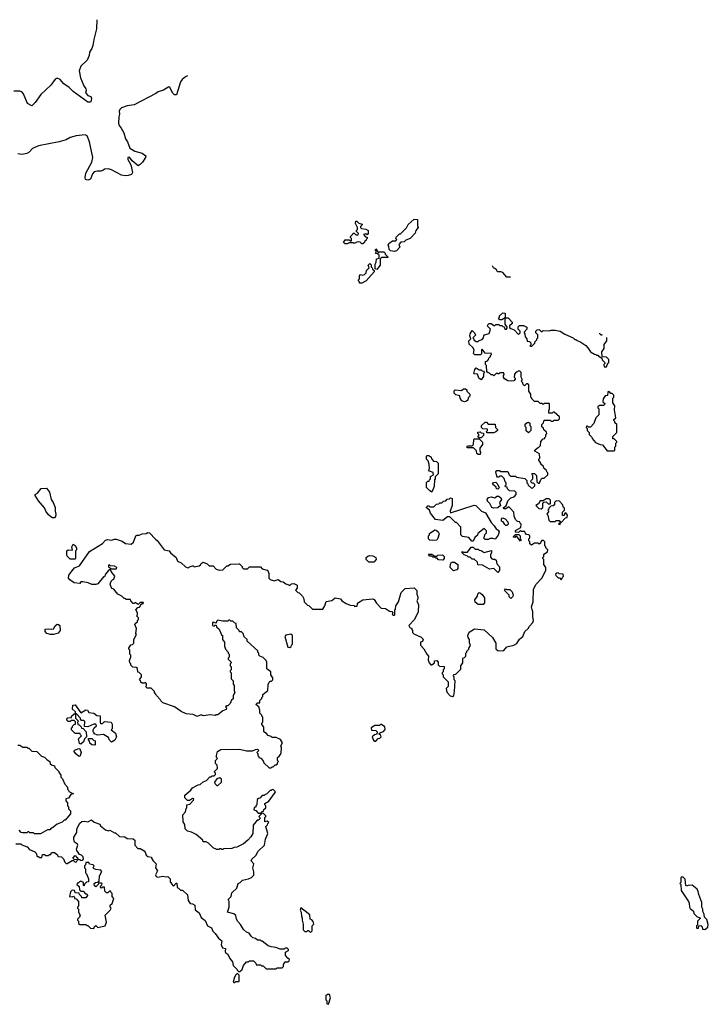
# Model space of a CAD drawing. Extents: x 1862350 to 2057294, y 212041 to 437318.
# Tile 296 of 301: x 1992994 to 1999979, y 425450 to 435446. Entities that reach past the tile are written whole.
import ezdxf

# ---------------------------------------------------------------- set-up
doc = ezdxf.new("R2010")
doc.units = 0

msp = doc.modelspace()

# ---------------------------------------------------------------- linework, layer by layer
at = {"layer": '0CON10XD'}
for points in [[(1993775.8, 435445.5), (1993773.9, 435353.9), (1993744, 435245), (1993736, 435185), (1993725.6, 435154.4), (1993700.8, 435115), (1993697, 435083), (1993677.5, 435035), (1993615, 434973.3), (1993597.1, 434925), (1993609.1, 434855), (1993643.3, 434773.3), (1993665, 434743.3), (1993667, 434723), (1993660, 434705), (1993666.9, 434695), (1993685, 434675.6), (1993714.4, 434664.4), (1993721.4, 434645), (1993720, 434625), (1993710.8, 434609.2), (1993685, 434609.4), (1993535, 434715.6), (1993495, 434757.5), (1993442.8, 434792.8), (1993405, 434838), (1993375, 434851.2), (1993355, 434843.3), (1993308.3, 434781.7), (1993207.5, 434685), (1993149.2, 434605), (1993115, 434572.5), (1993073.8, 434595), (1993032.3, 434692.3), (1993013.6, 434713.6), (1992995, 434720), (1992935, 434718.8)], [(1994696.3, 434876.1), (1994675, 434866.7), (1994641.2, 434838.8), (1994625.9, 434814.1), (1994585, 434682.5), (1994565, 434683.3), (1994548.3, 434698.3), (1994517.3, 434757.3), (1994505, 434763.3), (1994450.7, 434729.3), (1994398.3, 434711.7), (1994373.3, 434696.7), (1994155, 434582.5), (1994085, 434572.5), (1994025, 434550), (1994010, 434535), (1994003.8, 434516.2), (1994006.7, 434485), (1993999.3, 434460.7), (1993997.5, 434395), (1994002, 434372), (1994024.5, 434344.5), (1994048.4, 434298.4), (1994066.9, 434236.9), (1994088.5, 434205), (1994112.1, 434142.1), (1994160.2, 434110.2), (1994235, 434090.8), (1994272, 434065), (1994269.2, 434045), (1994239.6, 434000.4), (1994215.8, 433974.2), (1994195, 433963.3), (1994134.2, 434014.2), (1994109.1, 434049.1), (1994091.9, 434048.1), (1994090.4, 434025), (1994122, 433972), (1994137.7, 433895), (1994126.7, 433875), (1994095, 433862.4), (1994065, 433859.2), (1994026.6, 433866.6), (1993925, 433922.1), (1993895, 433931.1), (1993855, 433929.1), (1993836.9, 433915), (1993815, 433906.2), (1993782, 433908), (1993749.4, 433900.6), (1993730.9, 433879.1), (1993712, 433825), (1993685, 433815.6), (1993662.6, 433822.6), (1993657.8, 433845), (1993665, 433886), (1993725, 433997.5), (1993735.4, 434045), (1993700.6, 434205), (1993678.8, 434265), (1993658.3, 434278.3), (1993565, 434266.7), (1993505, 434250), (1993463.9, 434226.1), (1993395, 434206.2), (1993185, 434166), (1993125, 434138.8), (1993088.3, 434101.7), (1993065, 434088.6), (1993015, 434076.9), (1992975, 434082.5)], [(1996795, 433092.5), (1996755, 433100), (1996741.7, 433111.7), (1996740, 433145), (1996730, 433155), (1996737.5, 433175), (1996775, 433200), (1996808.3, 433201.7), (1996820, 433215), (1996810, 433225), (1996811.7, 433238.3), (1996845, 433270), (1996858.3, 433271.7), (1996918.3, 433331.7), (1996933.6, 433366.4), (1996995, 433420), (1997028.3, 433418.3), (1997030, 433355), (1997037.5, 433335), (1997013, 433307), (1997005, 433280), (1996955, 433223.3), (1996911.7, 433208.3), (1996895, 433190), (1996861.7, 433188.3), (1996840, 433165), (1996850, 433135), (1996815, 433100), (1996795, 433092.5)], [(1996475, 433170), (1996465, 433170), (1996447, 433187), (1996435, 433190), (1996413, 433187), (1996385, 433172.5), (1996375, 433180), (1996335, 433180), (1996315, 433170), (1996295, 433170), (1996280, 433185), (1996295, 433210), (1996335, 433210), (1996345, 433200), (1996358.3, 433201.7), (1996360, 433225), (1996350, 433235), (1996350, 433245), (1996370, 433265), (1996375, 433280), (1996388.3, 433278.3), (1996405, 433260), (1996428.3, 433261.7), (1996430, 433275), (1996410, 433295), (1996410, 433305), (1996420, 433315), (1996420, 433335), (1996400, 433375), (1996405, 433400), (1996415, 433400), (1996435, 433380), (1996468.3, 433368.3), (1996468.3, 433361.7), (1996450, 433345), (1996450, 433335), (1996460, 433325), (1996505, 433320), (1996530, 433305), (1996530, 433275), (1996518.3, 433261.7), (1996505, 433270), (1996480, 433265), (1996501.7, 433241.7), (1996518.3, 433238.3), (1996520, 433225), (1996510, 433215), (1996510, 433205), (1996495, 433200), (1996490, 433185), (1996475, 433170)], [(1996615, 432910), (1996600, 432915), (1996600, 432965), (1996610, 432985), (1996611.7, 433018.3), (1996640, 433025), (1996640, 433055), (1996625, 433070), (1996601.7, 433071.7), (1996610, 433085), (1996610, 433095), (1996600, 433105), (1996605, 433120), (1996635, 433080), (1996645, 433090), (1996688.3, 433088.3), (1996700, 433075), (1996700, 433065), (1996730, 433035), (1996725, 433030), (1996665, 433030), (1996651.7, 433018.3), (1996650, 432955), (1996615, 432910)], [(1996465, 432770), (1996441.7, 432771.7), (1996440, 432785), (1996430, 432795), (1996430, 432805), (1996440, 432815), (1996440, 432845), (1996452.5, 432857.5), (1996475, 432852.5), (1996491.7, 432858.3), (1996510, 432875), (1996511.7, 432898.3), (1996540, 432925), (1996530, 432955), (1996545, 432970), (1996558.3, 432958.3), (1996560, 432935), (1996570, 432925), (1996571.7, 432911.7), (1996588.3, 432898.3), (1996590, 432885), (1996510, 432795), (1996465, 432770)], [(1997974, 432832.8), (1997935, 432832.5), (1997895, 432877.5), (1997875, 432887.5), (1997840, 432885), (1997830, 432905), (1997815, 432920), (1997800, 432925), (1997790.8, 432948.1)], [(1998192.5, 429457.5), (1998186.7, 429485), (1998203, 429537), (1998206.2, 429665), (1998233.9, 429716.1), (1998290, 429775), (1998330, 429855), (1998330, 429885), (1998310, 429915), (1998310, 429965), (1998300, 429975), (1998300, 429985), (1998310, 429995), (1998311.7, 430018.3), (1998348.3, 430041.7), (1998350, 430065), (1998330, 430085), (1998330, 430095), (1998320, 430105), (1998320, 430145), (1998308.3, 430158.3), (1998291.7, 430158.3), (1998280, 430145), (1998278.3, 430131.7), (1998265, 430120), (1998255, 430130), (1998215, 430130), (1998185, 430110), (1998170, 430125), (1998170, 430145), (1998160, 430155), (1998160, 430175), (1998170, 430185), (1998170, 430205), (1998160, 430215), (1998135, 430220), (1998120, 430235), (1998118.3, 430248.3), (1998085, 430250), (1998075, 430260), (1998055, 430240), (1998021.7, 430241.7), (1998021.7, 430258.3), (1998078.3, 430291.7), (1998080, 430325), (1998070, 430335), (1998068.3, 430348.3), (1998045, 430350), (1998025, 430370), (1998010, 430405), (1998007, 430447), (1997968.3, 430488.3), (1997955, 430500), (1997925, 430480), (1997905, 430480), (1997900, 430495), (1997928.3, 430511.7), (1997945, 430560), (1997975, 430590), (1998008.3, 430601.7), (1998030, 430625), (1998030, 430645), (1998015, 430660), (1997961.7, 430661.7), (1997941.7, 430681.7), (1997938.3, 430698.3), (1997921.7, 430701.7), (1997920, 430715), (1997930, 430725), (1997930, 430745), (1997920, 430755), (1997908.3, 430788.3), (1997885, 430810), (1997865, 430810), (1997855, 430800), (1997841.7, 430801.7), (1997833, 430813), (1997822.5, 430855), (1997835, 430870), (1997861.7, 430868.3), (1997875, 430860), (1997945, 430860), (1997960, 430825), (1997973, 430813), (1998025, 430810), (1998035, 430800), (1998117, 430787), (1998138.3, 430768.3), (1998140, 430745), (1998150, 430735), (1998151.7, 430721.7), (1998185, 430690), (1998198.3, 430691.7), (1998220, 430715), (1998218.3, 430728.3), (1998205, 430740), (1998191.7, 430741.7), (1998180, 430755), (1998181.7, 430768.3), (1998200, 430785), (1998200, 430815), (1998190, 430835), (1998195, 430840), (1998217, 430837), (1998237, 430817), (1998240, 430755), (1998248.3, 430748.3), (1998255, 430740), (1998268.3, 430741.7), (1998281.7, 430778.3), (1998295, 430790), (1998315, 430790), (1998350, 430825), (1998350, 430845), (1998340, 430855), (1998338.3, 430868.3), (1998311.7, 430891.7), (1998308.3, 430908.3), (1998280, 430935), (1998280, 430945), (1998260, 430975), (1998260, 430985), (1998270, 430995), (1998267, 431037), (1998220, 431065), (1998220, 431075), (1998245, 431100), (1998258.3, 431101.7), (1998278.3, 431121.7), (1998280, 431165), (1998305, 431190), (1998320, 431195), (1998320, 431205), (1998330, 431215), (1998330, 431235), (1998340, 431245), (1998338.3, 431258.3), (1998311.7, 431281.7), (1998308.3, 431298.3), (1998291.7, 431311.7), (1998290, 431335), (1998308.3, 431351.7), (1998315, 431380), (1998375, 431380), (1998385, 431370), (1998405, 431370), (1998415, 431380), (1998455, 431380), (1998470, 431395), (1998470, 431415), (1998415, 431460), (1998405, 431460), (1998395, 431450), (1998361.7, 431451.7), (1998360, 431475), (1998370, 431495), (1998370, 431545), (1998365, 431550), (1998315, 431550), (1998305, 431540), (1998295, 431550), (1998275, 431550), (1998255, 431570), (1998215, 431570), (1998190, 431595), (1998190, 431605), (1998180, 431615), (1998180, 431645), (1998160, 431675), (1998158.3, 431738.3), (1998145, 431750), (1998135, 431750), (1998115, 431730), (1998101.7, 431741.7), (1998098.3, 431758.3), (1998080, 431775), (1998090, 431785), (1998090, 431795), (1998080, 431815), (1998080, 431865), (1998068.3, 431878.3), (1998055, 431880), (1998045, 431870), (1998031.7, 431868.3), (1998011.7, 431848.3), (1998010, 431815), (1998020, 431805), (1998020, 431795), (1998005, 431780), (1997985, 431777.5), (1997945, 431780), (1997910.7, 431800.7), (1997900, 431815), (1997900, 431835), (1997910, 431845), (1997905, 431860), (1997865, 431860), (1997855, 431850), (1997845, 431850), (1997835, 431860), (1997805, 431830), (1997795, 431840), (1997775, 431840), (1997758.3, 431858.3), (1997745, 431860), (1997731.7, 431871.7), (1997730, 431935), (1997720, 431945), (1997720, 431975), (1997738.3, 431981.7), (1997750, 431995), (1997751.7, 432008.3), (1997770, 432025), (1997770, 432035), (1997780, 432045), (1997778.3, 432058.3), (1997715, 432060), (1997685, 432100), (1997680, 432095), (1997680, 432055), (1997668.3, 432041.7), (1997611.7, 432041.7), (1997598.3, 432058.3), (1997602.5, 432095), (1997589.3, 432119.3), (1997551.7, 432151.7), (1997550, 432185), (1997570, 432205), (1997560, 432235), (1997563.3, 432255), (1997585, 432290), (1997608.3, 432268.3), (1997610, 432255), (1997620, 432245), (1997590, 432215), (1997600, 432205), (1997600, 432195), (1997625, 432180), (1997645, 432180), (1997655, 432190), (1997685, 432200), (1997700, 432215), (1997703, 432237), (1997710, 432245), (1997755, 432260), (1997770, 432305), (1997740, 432335), (1997741.7, 432348.3), (1997755, 432360), (1997775, 432360), (1997805, 432340), (1997815, 432340), (1997825, 432350), (1997855, 432350), (1997865, 432340), (1997885, 432340), (1997895, 432330), (1997908.3, 432328.3), (1997911.7, 432311.7), (1997928.3, 432301.7), (1997940, 432315), (1997940, 432325), (1997920, 432355), (1997920, 432420), (1997948.3, 432418.3), (1997990, 432375), (1997988.3, 432361.7), (1997961.7, 432338.3), (1997961.7, 432321.7), (1997975, 432310), (1998008.3, 432298.3), (1998055, 432250), (1998070, 432265), (1998070, 432285), (1998050, 432305), (1998051.7, 432328.3), (1998065, 432340), (1998105, 432340), (1998140, 432325), (1998140, 432305), (1998110, 432275), (1998110, 432265), (1998117, 432257), (1998120, 432225), (1998140, 432205), (1998141.7, 432181.7), (1998165, 432180), (1998180, 432165), (1998180, 432145), (1998170, 432135), (1998175, 432130), (1998188.3, 432131.7), (1998218.3, 432161.7), (1998221.7, 432178.3), (1998240, 432195), (1998240, 432205), (1998250, 432215), (1998250, 432245), (1998230, 432265), (1998230, 432285), (1998241.7, 432298.3), (1998265, 432300), (1998285, 432280), (1998295, 432280), (1998305, 432290), (1998365, 432287.5), (1998385, 432292.5), (1998425, 432292.5), (1998475, 432282.5), (1998523.3, 432253.3), (1998610, 432215), (1998625, 432200), (1998635, 432200), (1998641.7, 432191.7), (1998685, 432172.5), (1998736.4, 432136.4), (1998757.5, 432115), (1998783.6, 432073.6), (1998825, 432050), (1998838.3, 432048.3), (1998845, 432040), (1998858.3, 432038.3), (1998871.7, 432021.7), (1998885, 432020), (1998898.3, 432008.3), (1998901.7, 431991.7), (1998930, 431965), (1998930, 431955), (1998920, 431945), (1998921.7, 431921.7), (1998945, 431920), (1998961.7, 431958.3), (1998970, 431965), (1998970, 431995), (1998945, 432020), (1998901.7, 432021.7), (1998900, 432075), (1998921.7, 432108.3), (1998923, 432147), (1998950, 432185), (1998948.3, 432219.8)], [(1997885, 432400), (1997865, 432400), (1997850, 432415), (1997860, 432425), (1997861.7, 432438.3), (1997895, 432470), (1997917, 432467), (1997920, 432420), (1997885, 432400)], [(1998899, 432250.9), (1998895, 432240), (1998880, 432255), (1998880, 432262.8)], [(1997675, 431790), (1997650, 431805), (1997638.3, 431848.3), (1997605, 431850), (1997600, 431855), (1997610, 431895), (1997625, 431910), (1997655, 431890), (1997675, 431890), (1997685, 431880), (1997698.3, 431878.3), (1997710, 431865), (1997700, 431855), (1997700, 431825), (1997675, 431790)], [(1997505, 431567.5), (1997480, 431575), (1997462.5, 431605), (1997458.3, 431628.3), (1997418.3, 431638.3), (1997400, 431655), (1997401.7, 431678.3), (1997412.5, 431687.5), (1997475, 431680), (1997495, 431697.5), (1997517, 431697), (1997528.3, 431688.3), (1997530, 431675), (1997560, 431645), (1997560, 431625), (1997543, 431607), (1997538.3, 431581.7), (1997525, 431572.5), (1997505, 431567.5)], [(1999025, 431070), (1999030, 431075), (1999030, 431105), (1999040, 431115), (1999040, 431145), (1999050, 431155), (1999050, 431165), (1999025, 431190), (1999011.7, 431191.7), (1999010, 431215), (1999050, 431255), (1999050, 431335), (1999031.7, 431351.7), (1999030, 431365), (1999020, 431375), (1999021.7, 431388.3), (1999040, 431405), (1999027.5, 431485), (1999030, 431525), (1999010, 431555), (1999010, 431605), (1999020, 431615), (1999020, 431635), (1999005, 431650), (1998991.7, 431651.7), (1998978.3, 431668.3), (1998965, 431670), (1998960, 431665), (1998958.3, 431631.7), (1998931.7, 431628.3), (1998913, 431597), (1998910, 431565), (1998928.3, 431548.3), (1998928.3, 431541.7), (1998915, 431530), (1998875, 431530), (1998860, 431515), (1998860, 431505), (1998870, 431495), (1998870, 431435), (1998837.5, 431405), (1998817.5, 431345), (1998785, 431310), (1998765, 431310), (1998755, 431320), (1998745, 431320), (1998740, 431305), (1998750, 431295), (1998750, 431275), (1998770, 431255), (1998770, 431235), (1998798.3, 431208.3), (1998800, 431195), (1998833.6, 431153.6), (1998883, 431133), (1998905, 431130), (1998955, 431070), (1999025, 431070)], [(1997731.7, 431251.7), (1997730, 431265), (1997740, 431275), (1997738.3, 431288.3), (1997691.7, 431291.7), (1997680, 431305), (1997680, 431325), (1997715, 431360), (1997728.3, 431358.3), (1997745, 431340), (1997818.3, 431338.3), (1997820, 431305), (1997840, 431285), (1997840, 431275), (1997825, 431260), (1997805, 431252.5), (1997731.7, 431251.7)], [(1998155, 431250), (1998133, 431273), (1998130, 431305), (1998120, 431315), (1998121.7, 431338.3), (1998143, 431357), (1998155, 431360), (1998168.3, 431348.3), (1998170, 431325), (1998180, 431315), (1998180, 431275), (1998155, 431250)], [(1997675, 431200), (1997655, 431200), (1997641.7, 431211.7), (1997650, 431225), (1997650, 431235), (1997640, 431245), (1997641.7, 431258.3), (1997665, 431260), (1997675, 431250), (1997698.3, 431248.3), (1997700, 431225), (1997675, 431200)], [(1997665, 431030), (1997645, 431030), (1997631.7, 431041.7), (1997628.3, 431068.3), (1997598.3, 431098.3), (1997535, 431100), (1997530, 431105), (1997535, 431120), (1997585, 431120), (1997598.3, 431131.7), (1997600, 431185), (1997605, 431190), (1997655, 431190), (1997690, 431155), (1997687, 431133), (1997660, 431095), (1997660, 431065), (1997670, 431055), (1997665, 431030)], [(1997175, 430650), (1997150, 430665), (1997120, 430695), (1997121.7, 430748.3), (1997135, 430760), (1997148.3, 430761.7), (1997150, 430775), (1997160, 430785), (1997161.7, 430808.3), (1997190, 430825), (1997188.3, 430848.3), (1997151.7, 430861.7), (1997140, 430875), (1997150, 430885), (1997147.5, 430935), (1997137, 430967), (1997120, 430985), (1997120, 431015), (1997125, 431020), (1997145, 431020), (1997155, 431010), (1997165, 431010), (1997173, 430983), (1997190, 430965), (1997221.7, 430961.7), (1997240, 430945), (1997240, 430835), (1997210, 430805), (1997210, 430785), (1997200, 430775), (1997197.5, 430705), (1997175, 430650)], [(1997845, 430680), (1997831.7, 430681.7), (1997828.3, 430698.3), (1997791.7, 430731.7), (1997801.7, 430748.3), (1997825, 430750), (1997838.3, 430738.3), (1997850, 430705), (1997860, 430695), (1997845, 430680)], [(1993345, 430390), (1993325, 430390), (1993308.3, 430398.3), (1993285, 430420), (1993260, 430455), (1993245, 430490), (1993185, 430560), (1993150, 430615), (1993150, 430625), (1993175, 430640), (1993210, 430685), (1993265, 430690), (1993295, 430650), (1993313.6, 430573.6), (1993333.6, 430543.6), (1993352.5, 430495), (1993352.5, 430455), (1993360, 430425), (1993357, 430403), (1993345, 430390)], [(1997805, 430487.5), (1997783.6, 430493.6), (1997763, 430533), (1997738.3, 430558.3), (1997737.5, 430575), (1997750, 430595), (1997775, 430602.5), (1997815, 430592.5), (1997835, 430610), (1997855, 430610), (1997878.3, 430588.3), (1997880, 430575), (1997860, 430545), (1997870, 430515), (1997845, 430490), (1997805, 430487.5)], [(1997595, 430150), (1997581.7, 430151.7), (1997548.3, 430188.3), (1997485, 430200), (1997470, 430215), (1997470, 430295), (1997425, 430340), (1997415, 430340), (1997358.3, 430398.3), (1997335, 430400), (1997285, 430362.5), (1997213, 430373), (1997160, 430435), (1997150, 430465), (1997121.7, 430491.7), (1997121.7, 430498.3), (1997135, 430510), (1997145, 430510), (1997155, 430500), (1997195, 430500), (1997221.7, 430528.3), (1997245, 430530), (1997255, 430540), (1997275, 430540), (1997291.7, 430558.3), (1997315, 430560), (1997331.7, 430578.3), (1997355, 430580), (1997365, 430590), (1997380, 430585), (1997380, 430515), (1997360, 430455), (1997365, 430440), (1997603, 430517), (1997620, 430515), (1997680, 430455), (1997719.3, 430439.3), (1997775, 430340), (1997808.3, 430308.3), (1997827, 430277), (1997847.5, 430265), (1997856.2, 430245), (1997845.9, 430214.1), (1997818.3, 430171.7), (1997795, 430180), (1997765, 430180), (1997745, 430170), (1997715, 430170), (1997700, 430185), (1997710, 430195), (1997711.7, 430218.3), (1997730, 430235), (1997730, 430255), (1997705, 430280), (1997641.7, 430228.3), (1997638.3, 430211.7), (1997611.7, 430188.3), (1997595, 430150)], [(1998285, 430480), (1998300, 430495), (1998300, 430535), (1998311.7, 430548.3), (1998335, 430550), (1998355, 430530), (1998375, 430530), (1998380, 430535), (1998378.3, 430568.3), (1998365, 430580), (1998335, 430580), (1998305, 430560), (1998275, 430560), (1998258.3, 430531.7), (1998230, 430515), (1998261.7, 430481.7), (1998285, 430480)], [(1998475, 430320), (1998480, 430340), (1998488.3, 430341.7), (1998531.7, 430388.3), (1998548.3, 430391.7), (1998550, 430415), (1998535, 430440), (1998521.7, 430428.3), (1998518.3, 430411.7), (1998501.7, 430411.7), (1998500, 430445), (1998520, 430465), (1998520, 430485), (1998510, 430495), (1998500, 430525), (1998468.3, 430558.3), (1998435, 430560), (1998420, 430545), (1998418.3, 430521.7), (1998405, 430510), (1998381.7, 430508.3), (1998360, 430485), (1998360, 430475), (1998350, 430465), (1998360, 430455), (1998340, 430425), (1998350, 430415), (1998360, 430365), (1998375, 430350), (1998425, 430350), (1998435, 430360), (1998465, 430360), (1998480, 430340), (1998460, 430325), (1998475, 430320)], [(1997935, 430310), (1997925, 430310), (1997915, 430320), (1997898.3, 430348.3), (1997880, 430355), (1997880, 430375), (1997891.7, 430388.3), (1997918.3, 430378.3), (1997947, 430347), (1997950, 430325), (1997935, 430310)], [(1995625, 427970), (1995640, 427985), (1995647, 428003), (1995650, 428055), (1995642.5, 428075), (1995660, 428105), (1995638.3, 428138.3), (1995597, 428157), (1995555, 428160), (1995545, 428170), (1995515, 428180), (1995498.3, 428198.3), (1995470, 428215), (1995470, 428265), (1995450, 428295), (1995450, 428305), (1995460, 428315), (1995460, 428365), (1995450, 428375), (1995450, 428385), (1995430, 428405), (1995430, 428435), (1995418.3, 428468.3), (1995390, 428495), (1995405, 428510), (1995428.3, 428511.7), (1995430, 428535), (1995450, 428555), (1995450, 428565), (1995460, 428575), (1995460, 428595), (1995510, 428635), (1995513, 428697), (1995525, 428720), (1995535, 428730), (1995548.3, 428731.7), (1995560, 428745), (1995560, 428765), (1995540, 428795), (1995540, 428825), (1995500, 428855), (1995500, 428925), (1995495, 428940), (1995465, 428970), (1995430, 428985), (1995420, 428995), (1995420, 429015), (1995410, 429025), (1995408.3, 429038.3), (1995300, 429135), (1995300, 429155), (1995271.7, 429181.7), (1995260, 429215), (1995245, 429230), (1995225, 429230), (1995220, 429245), (1995191.7, 429271.7), (1995190, 429315), (1995171.7, 429321.7), (1995155, 429340), (1995135, 429340), (1995125, 429350), (1995115, 429350), (1995105, 429340), (1995055, 429340), (1995005, 429350), (1994990, 429335), (1994985, 429320), (1994955, 429330), (1994950, 429325), (1994950, 429295), (1994965, 429290), (1994975, 429300), (1994988.3, 429298.3), (1994991.7, 429281.7), (1995017, 429257), (1995041.7, 429201.7), (1995050, 429195), (1995050, 429155), (1995070, 429125), (1995070, 429085), (1995080, 429055), (1995110, 429025), (1995110, 429015), (1995120, 429005), (1995120, 428975), (1995110, 428965), (1995110, 428955), (1995140, 428925), (1995140, 428915), (1995130, 428905), (1995130, 428885), (1995140, 428875), (1995140, 428845), (1995130, 428835), (1995130, 428825), (1995140, 428815), (1995140, 428755), (1995160, 428735), (1995158.3, 428698.3), (1995170, 428685), (1995170, 428635), (1995177.5, 428615), (1995160, 428585), (1995158.3, 428551.7), (1995141.7, 428538.3), (1995130, 428505), (1995105, 428480), (1995095, 428480), (1995081.7, 428468.3), (1995090, 428455), (1995088.3, 428441.7), (1995055, 428430), (1995005, 428390), (1994985, 428390), (1994975, 428382.5), (1994925, 428387.5), (1994855, 428380), (1994835, 428387.5), (1994795, 428373.3), (1994751.7, 428391.7), (1994681.7, 428398.3), (1994633, 428423), (1994565, 428470), (1994445, 428510), (1994425, 428530), (1994420, 428545), (1994380, 428585), (1994375, 428600), (1994360, 428615), (1994360, 428625), (1994328.3, 428658.3), (1994285, 428660), (1994271.7, 428671.7), (1994280, 428685), (1994280, 428705), (1994268.3, 428718.3), (1994255, 428710), (1994235, 428710), (1994221.7, 428721.7), (1994220, 428735), (1994210, 428745), (1994230, 428775), (1994230, 428795), (1994205, 428820), (1994191.7, 428821.7), (1994188.3, 428858.3), (1994175, 428870), (1994141.7, 428871.7), (1994121.7, 428891.7), (1994120, 428905), (1994110, 428915), (1994108.3, 428941.7), (1994120, 428975), (1994120, 428995), (1994110, 429005), (1994110, 429045), (1994100, 429055), (1994100, 429065), (1994121.7, 429098.3), (1994138.3, 429101.7), (1994150, 429115), (1994150, 429155), (1994180, 429205), (1994170, 429215), (1994180, 429265), (1994160, 429305), (1994163.6, 429316.4), (1994188.3, 429331.7), (1994190, 429345), (1994200, 429355), (1994200, 429375), (1994180, 429395), (1994190, 429405), (1994190, 429425), (1994170, 429455), (1994191.7, 429478.3), (1994208.3, 429481.7), (1994220, 429495), (1994221.7, 429508.3), (1994235, 429520), (1994245, 429520), (1994248.3, 429528.3), (1994215, 429530), (1994195, 429510), (1994165, 429530), (1994155, 429520), (1994145, 429520), (1994120, 429545), (1994118.3, 429558.3), (1994075, 429560), (1994065, 429570), (1994055, 429570), (1994030, 429595), (1993990, 429615), (1993950, 429665), (1993931.7, 429671.7), (1993920, 429685), (1993912.5, 429715), (1993920, 429745), (1993935, 429760), (1993950, 429765), (1993960, 429795), (1993920, 429845), (1993915, 429860), (1993905, 429860), (1993890.7, 429849.3), (1993863, 429817), (1993855, 429790), (1993845, 429790), (1993785, 429720), (1993765, 429712.5), (1993725, 429712.5), (1993689.3, 429729.3), (1993635, 429740), (1993615, 429740), (1993605, 429722.5), (1993545, 429730), (1993500.7, 429760.7), (1993490, 429775), (1993493.3, 429805), (1993523.3, 429846.7), (1993549.3, 429880.7), (1993599.3, 429900.7), (1993703.1, 430046.9), (1993832.3, 430127.7), (1993865, 430162.5), (1993885, 430167.5), (1993925, 430162.5), (1993955, 430172.5), (1993971.7, 430171.7), (1994031.7, 430151.7), (1994068.3, 430128.3), (1994125, 430120), (1994147, 430143), (1994170, 430205), (1994185, 430212.5), (1994205, 430212.5), (1994235, 430227.5), (1994275, 430230), (1994295, 430240), (1994310, 430235), (1994370.7, 430170.7), (1994389.3, 430159.3), (1994460, 430065), (1994510, 430055), (1994523.6, 430033.6), (1994580, 429985), (1994595, 429950), (1994633, 429933), (1994675, 429890), (1994693, 429883), (1994705, 429880), (1994715, 429890), (1994745, 429900), (1994755, 429900), (1994765, 429890), (1994815, 429900), (1994828.3, 429911.7), (1994833.6, 429926.4), (1994855, 429940), (1994895, 429922.5), (1994915, 429902.5), (1994955, 429900), (1994985, 429867.5), (1995017, 429857), (1995055, 429860), (1995095, 429900), (1995105, 429900), (1995133, 429917), (1995215, 429922.5), (1995225, 429920), (1995250, 429895), (1995250, 429885), (1995265, 429870), (1995305, 429870), (1995325, 429890), (1995435, 429890), (1995455, 429870), (1995505, 429857.5), (1995513.3, 429843.3), (1995522.5, 429825), (1995520, 429775), (1995533, 429763), (1995575, 429747.5), (1995615, 429762.5), (1995643, 429743), (1995665, 429737.5), (1995695, 429717.5), (1995725, 429710), (1995735, 429700), (1995751.7, 429718.3), (1995775, 429722.5), (1995810, 429705), (1995810, 429675), (1995790, 429655), (1995815, 429630), (1995828.3, 429628.3), (1995863, 429593), (1995877, 429567), (1995880, 429535), (1995891.7, 429521.7), (1995911.7, 429501.7), (1995930, 429495), (1995965, 429460), (1996068.3, 429461.7), (1996090, 429495), (1996101.7, 429538.3), (1996161.7, 429548.3), (1996195, 429577.5), (1996247, 429567), (1996260, 429545), (1996305, 429520), (1996345, 429502.5), (1996387, 429497), (1996395, 429490), (1996418.3, 429491.7), (1996420, 429515), (1996430.7, 429529.3), (1996473, 429557), (1996575, 429567.5), (1996589.3, 429559.3), (1996611.7, 429521.7), (1996661.7, 429471.7), (1996705, 429467.5), (1996745, 429440), (1996768.3, 429438.3), (1996780, 429425), (1996771.7, 429411.7), (1996785, 429400), (1996795, 429400), (1996800, 429405), (1996800, 429455), (1996807, 429463), (1996810, 429495), (1996837.5, 429535), (1996865, 429630), (1996905, 429670), (1996995, 429677.5), (1997021.7, 429651.7), (1997022.5, 429615), (1997032.5, 429585), (1997032.5, 429565), (1997022.5, 429545), (1997040, 429505), (1997036.7, 429435), (1996997.5, 429355), (1996942.5, 429295), (1996950, 429275), (1996970, 429265), (1996970, 429255), (1996980, 429245), (1996980, 429225), (1996991.7, 429211.7), (1997067, 429177), (1997088.3, 429158.3), (1997078.3, 429131.7), (1997060, 429125), (1997060, 429095), (1997095, 429060), (1997122.5, 429005), (1997140, 428985), (1997137.5, 428945), (1997147.5, 428915), (1997165, 428897.5), (1997175, 428897.5), (1997200, 428915), (1997201.7, 428938.3), (1997225, 428940), (1997240, 428925), (1997240, 428895), (1997251.7, 428881.7), (1997298.3, 428878.3), (1997300, 428855), (1997290, 428845), (1997290, 428825), (1997280, 428815), (1997280, 428805), (1997290, 428795), (1997290, 428775), (1997340, 428725), (1997340, 428675), (1997320, 428655), (1997323, 428633), (1997330, 428615), (1997360.5, 428580.5), (1997385, 428573.3), (1997396.2, 428585), (1997404, 428625), (1997410, 428735), (1997400, 428745), (1997400, 428775), (1997390, 428785), (1997401.7, 428798.3), (1997418.3, 428801.7), (1997468.3, 428851.7), (1997470, 428885), (1997490, 428915), (1997490, 428965), (1997505, 428970), (1997520, 428985), (1997520, 429015), (1997530, 429025), (1997530, 429035), (1997550, 429055), (1997550, 429065), (1997567.5, 429092.5), (1997558.3, 429118.3), (1997557.5, 429155), (1997542.5, 429175), (1997540, 429195), (1997553.6, 429226.4), (1997607, 429263), (1997705, 429252.5), (1997790, 429175), (1997822.5, 429115), (1997825, 429060), (1997848.3, 429038.3), (1997905, 429041.2), (1997935, 429077.5), (1998005, 429097.5), (1998036.4, 429113.6), (1998062.3, 429157.7), (1998097.3, 429182.7), (1998117, 429233), (1998152.5, 429265), (1998165, 429290), (1998200, 429325), (1998207.5, 429345), (1998200, 429385), (1998200, 429435), (1998192.5, 429457.5)], [(1997185, 430157.5), (1997153, 430163), (1997140, 430175), (1997140, 430205), (1997150, 430215), (1997151.7, 430228.3), (1997205, 430267.5), (1997220, 430265), (1997240, 430245), (1997247.5, 430225), (1997237, 430183), (1997225, 430162.5), (1997185, 430157.5)], [(1998075, 430150), (1998038.3, 430198.3), (1998025, 430200), (1998015, 430190), (1998001.7, 430191.7), (1998001.7, 430198.3), (1998025, 430220), (1998058.3, 430218.3), (1998070, 430205), (1998070, 430175), (1998080, 430165), (1998075, 430150)], [(1993555, 429970), (1993505, 429970), (1993475, 430000), (1993470, 430015), (1993470, 430055), (1993485, 430062.5), (1993528.3, 430061.7), (1993523.3, 430095), (1993535, 430120), (1993556.4, 430106.4), (1993570, 430085), (1993570, 430065), (1993560, 430055), (1993560, 429985), (1993555, 429970)], [(1997285, 429960), (1997243, 429963), (1997228.3, 429978.3), (1997215, 429980), (1997205, 429990), (1997185, 429990), (1997175, 430000), (1997155, 430000), (1997140, 430015), (1997145, 430020), (1997175, 430020), (1997205, 430000), (1997225, 430000), (1997235, 430010), (1997281.7, 430011.7), (1997300, 429995), (1997300, 429975), (1997285, 429960)], [(1997845, 429832.5), (1997805, 429872.5), (1997758.3, 429868.3), (1997687, 429907), (1997641.7, 429911.7), (1997638.3, 429938.3), (1997605, 429970), (1997585, 429970), (1997565, 429990), (1997545, 429990), (1997535, 430000), (1997501.7, 430011.7), (1997481.7, 430031.7), (1997481.7, 430048.3), (1997495, 430040), (1997535, 430040), (1997575, 430090), (1997595, 430090), (1997615, 430070), (1997645, 430070), (1997655, 430060), (1997675, 430057.5), (1997705, 430037.5), (1997778.3, 430058.3), (1997780, 430035), (1997768.3, 430011.7), (1997768.3, 429988.3), (1997783.3, 429973.3), (1997795, 429967.5), (1997815, 429970), (1997828.3, 429958.3), (1997833, 429923), (1997861.7, 429891.7), (1997862.5, 429855), (1997845, 429832.5)], [(1993975, 429870), (1993980, 429885), (1993955, 429897.5), (1993915, 429900), (1993905, 429910), (1993893, 429907), (1993895, 429890), (1993925, 429870), (1993975, 429870)], [(1996585, 429937.5), (1996535, 429940), (1996510, 429965), (1996510, 429985), (1996525, 430000), (1996545, 430006.7), (1996575, 430002.5), (1996605, 429987.5), (1996610, 429965), (1996585, 429937.5)], [(1997395, 429850), (1997360, 429885), (1997363, 429917), (1997375, 429937.5), (1997405, 429940), (1997440, 429915), (1997440, 429875), (1997428.3, 429861.7), (1997405, 429852.5), (1997395, 429850)], [(1998485, 429760), (1998498.3, 429771.7), (1998500, 429785), (1998510, 429795), (1998508.3, 429818.3), (1998465, 429820), (1998455, 429830), (1998441.7, 429828.3), (1998430, 429815), (1998431.7, 429801.7), (1998455, 429780), (1998468.3, 429778.3), (1998485, 429760)], [(1997695, 429510), (1997645, 429510), (1997613, 429533), (1997610, 429555), (1997636.7, 429593.3), (1997641.7, 429618.3), (1997655, 429630), (1997670, 429625), (1997685, 429610), (1997707.5, 429575), (1997710, 429525), (1997695, 429510)], [(1997975, 429570), (1997960, 429585), (1997960, 429605), (1997911.7, 429651.7), (1997921.7, 429668.3), (1997935, 429660), (1997965, 429660), (1997988.3, 429638.3), (1998000, 429605), (1997995, 429590), (1997975, 429570)], [(1993335, 429202.5), (1993305, 429202.5), (1993270, 429215), (1993252.5, 429235), (1993253, 429257), (1993285, 429262.5), (1993315, 429256.7), (1993335, 429263.3), (1993355, 429292.5), (1993375, 429307.5), (1993387, 429307), (1993400, 429295), (1993402.5, 429245), (1993385, 429217.5), (1993335, 429202.5)], [(1995735, 429072.5), (1995748.3, 429081.7), (1995750, 429095), (1995760, 429105), (1995760, 429195), (1995745, 429207.5), (1995695, 429197.5), (1995682.5, 429185), (1995713.3, 429075), (1995735, 429072.5)], [(1993925, 428110), (1993903, 428133), (1993895, 428160), (1993845, 428190), (1993785, 428182.5), (1993750, 428195), (1993750, 428205), (1993740, 428215), (1993740, 428235), (1993747.5, 428255), (1993771.7, 428278.3), (1993765, 428292.5), (1993745, 428293.3), (1993685, 428266.7), (1993651.7, 428271.7), (1993655, 428320), (1993645, 428330), (1993621.7, 428331.7), (1993610, 428345), (1993610, 428355), (1993568.3, 428398.3), (1993560, 428400), (1993558.3, 428418.3), (1993530, 428445), (1993531.7, 428488.3), (1993555, 428490), (1993615, 428410), (1993665, 428440), (1993680, 428435), (1993695, 428412.5), (1993747, 428407), (1993775, 428382.5), (1993808.3, 428378.3), (1993810, 428305), (1993815, 428300), (1993835, 428300), (1993855, 428320), (1993920, 428315), (1993930, 428295), (1993930, 428245), (1993920, 428235), (1993965, 428202.5), (1993976.2, 428165), (1993958.3, 428131.7), (1993925, 428110)], [(1993615, 428092.5), (1993599.3, 428099.3), (1993590, 428145), (1993620, 428175), (1993610, 428185), (1993608.3, 428198.3), (1993555, 428200), (1993520, 428235), (1993520, 428255), (1993530, 428265), (1993530, 428275), (1993545, 428290), (1993560, 428295), (1993558.3, 428318.3), (1993545, 428330), (1993515, 428330), (1993505, 428320), (1993485, 428320), (1993470, 428335), (1993470, 428345), (1993481.7, 428358.3), (1993518.3, 428361.7), (1993520, 428375), (1993545, 428400), (1993560, 428400), (1993560, 428355), (1993590, 428325), (1993580, 428315), (1993581.7, 428291.7), (1993598.3, 428288.3), (1993618.3, 428268.3), (1993621.7, 428251.7), (1993638.3, 428248.3), (1993666.4, 428216.4), (1993670, 428165), (1993650, 428145), (1993640, 428115), (1993615, 428092.5)], [(1996605, 428120), (1996631.7, 428148.3), (1996648.3, 428151.7), (1996660, 428165), (1996658.3, 428178.3), (1996641.7, 428191.7), (1996641.7, 428198.3), (1996655, 428210), (1996685, 428220), (1996701.7, 428238.3), (1996698.3, 428268.3), (1996665, 428290), (1996655, 428290), (1996645, 428280), (1996595, 428280), (1996560, 428255), (1996561.7, 428231.7), (1996605, 428230), (1996620, 428215), (1996618.3, 428191.7), (1996593, 428187), (1996570, 428165), (1996581.7, 428131.7), (1996595, 428120), (1996605, 428120)], [(1993755, 428080), (1993725, 428082.5), (1993705, 428100), (1993701.7, 428121.7), (1993690, 428135), (1993691.7, 428148.3), (1993725, 428150), (1993741.7, 428131.7), (1993760, 428125), (1993760, 428085), (1993755, 428080)], [(1992955, 427080), (1993005, 427080), (1993015, 427070), (1993068.3, 427048.3), (1993091.7, 427021.7), (1993148.3, 426998.3), (1993160, 426985), (1993171.7, 426951.7), (1993185, 426950), (1993195, 426940), (1993218.3, 426941.7), (1993225, 426970), (1993245, 426970), (1993255, 426960), (1993285, 426960), (1993295, 426970), (1993308.3, 426971.7), (1993315, 426990), (1993345, 426990), (1993378.3, 426968.3), (1993381.7, 426951.7), (1993418.3, 426948.3), (1993438.3, 426928.3), (1993451.7, 426891.7), (1993465, 426880), (1993475, 426880), (1993525, 426910), (1993538.3, 426908.3), (1993555, 426892.5), (1993570, 426895), (1993578.3, 426918.3), (1993545, 426920), (1993532.5, 426935), (1993555, 426960), (1993591.7, 426921.7), (1993605, 426920), (1993615, 426910), (1993628.3, 426911.7), (1993640, 426925), (1993638.3, 426948.3), (1993620, 426965), (1993601.7, 426971.7), (1993573, 427013), (1993570, 427025), (1993582.5, 427065), (1993580, 427075), (1993550, 427095), (1993542.5, 427125), (1993543, 427147), (1993572.5, 427195), (1993572.5, 427225), (1993580, 427245), (1993605, 427290), (1993623, 427307), (1993655, 427310), (1993685, 427303.3), (1993721.7, 427321.7), (1993748.3, 427298.3), (1993805, 427280), (1993813, 427263), (1993865, 427220), (1993895, 427212.5), (1993907, 427217), (1993955, 427190), (1993965, 427190), (1994005, 427152.5), (1994061.7, 427151.7), (1994085, 427132.5), (1994145, 427130), (1994160, 427115), (1994160, 427065), (1994193, 427033), (1994215, 427032.5), (1994256.4, 427006.4), (1994267.5, 426995), (1994277.5, 426965), (1994295, 426950), (1994330, 426945), (1994330, 426935), (1994347, 426907), (1994377, 426877), (1994370, 426835), (1994390, 426805), (1994370, 426765), (1994378, 426748), (1994395, 426740.8), (1994445, 426751.2), (1994475, 426742.5), (1994497, 426747), (1994520, 426725), (1994520, 426695), (1994530, 426685), (1994530, 426675), (1994555, 426650), (1994581.7, 426678.3), (1994588.3, 426678.3), (1994590, 426635), (1994605, 426630), (1994625, 426610), (1994645, 426610), (1994695, 426560), (1994702.5, 426505), (1994722.5, 426475), (1994745, 426470), (1994770, 426455), (1994775, 426410), (1994815, 426380), (1994835, 426330), (1994875, 426300), (1994900, 426245), (1994940, 426225), (1994951.7, 426191.7), (1994975, 426170), (1995010.7, 426120.7), (1995042.5, 426095), (1995037.5, 426055), (1995052.5, 426025), (1995080, 426015), (1995077.5, 425985), (1995085, 425970), (1995105, 425960), (1995123.9, 425913.9), (1995151.7, 425881.7), (1995160, 425845), (1995200, 425805), (1995200, 425795), (1995211.7, 425781.7), (1995228.3, 425781.7), (1995250, 425805), (1995262.5, 425845), (1995295, 425880), (1995315, 425880), (1995325, 425890), (1995365, 425890), (1995388.3, 425868.3), (1995391.7, 425851.7), (1995435, 425850), (1995445, 425840), (1995465, 425840), (1995495, 425810), (1995595, 425810), (1995605, 425820), (1995655, 425820), (1995670, 425835), (1995670, 425855), (1995685, 425880), (1995715, 425880), (1995728.3, 425891.7), (1995730, 425905), (1995715, 425920), (1995690, 425945), (1995691.7, 425978.3), (1995720, 425995), (1995720, 426005), (1995708.3, 426018.3), (1995685, 426020), (1995675, 426010), (1995635, 426010), (1995591.7, 426028.3), (1995543, 426033), (1995513, 426043), (1995455, 426090), (1995445, 426090), (1995435, 426100), (1995405, 426100), (1995387, 426117), (1995360, 426125), (1995340.7, 426140.7), (1995323, 426173), (1995293, 426183), (1995265, 426210), (1995235, 426260), (1995205, 426290), (1995193, 426313), (1995185, 426350), (1995167, 426367), (1995100, 426385), (1995117.5, 426435), (1995117.5, 426495), (1995110, 426515), (1995140, 426545), (1995145, 426580), (1995195, 426630), (1995210, 426675), (1995230, 426685), (1995255, 426710), (1995315, 426723.3), (1995345, 426736.7), (1995368, 426762), (1995370, 426795), (1995357.5, 426835), (1995368.8, 426875), (1995343, 426907), (1995350, 426925), (1995388.3, 426961.7), (1995412.5, 427005), (1995475.7, 427064.3), (1995486.2, 427125), (1995512.5, 427185), (1995490, 427255), (1995508.3, 427271.7), (1995510, 427285), (1995520, 427295), (1995505, 427310), (1995481.7, 427301.7), (1995480, 427345), (1995490, 427355), (1995490, 427365), (1995468.3, 427388.3), (1995455, 427390), (1995420, 427355), (1995430, 427345), (1995428.3, 427331.7), (1995415, 427320), (1995401.7, 427318.3), (1995361.7, 427268.3), (1995360, 427185), (1995339.3, 427150.7), (1995307.5, 427115), (1995265, 427080), (1995196.4, 427043.6), (1995168.3, 427041.7), (1995145, 427032.5), (1995065, 427027.5), (1995055, 427020), (1995045, 427020), (1995035, 427030), (1995025, 427030), (1995015, 427020), (1994995, 427020), (1994955, 427040), (1994910, 427085), (1994885, 427100), (1994855, 427100), (1994850, 427115), (1994785, 427172.5), (1994735, 427197.5), (1994695, 427207.5), (1994673, 427233), (1994670, 427275), (1994653, 427303), (1994650, 427375), (1994677, 427403), (1994683, 427437), (1994690, 427445), (1994690, 427475), (1994718.3, 427481.7), (1994758.3, 427521.7), (1994760, 427535), (1994745, 427540), (1994715, 427520), (1994695, 427520), (1994670, 427545), (1994668.3, 427571.7), (1994730, 427625), (1994745, 427647.5), (1994803, 427677), (1994825, 427680), (1994855, 427710), (1994888.3, 427721.7), (1994921.7, 427758.3), (1994935, 427760), (1994945, 427770), (1994965, 427770), (1994978.3, 427781.7), (1994980, 427795), (1994970, 427805), (1994970, 427815), (1995000, 427845), (1994997, 427877), (1994980, 427895), (1994980, 427925), (1995000, 427945), (1994990, 427955), (1994990, 427975), (1995000, 428015), (1995035, 428037.5), (1995225, 428040), (1995295, 428023.3), (1995355, 428022.5), (1995385, 428037.5), (1995405, 428040), (1995420, 428025), (1995400, 428005), (1995410, 427995), (1995410, 427975), (1995420, 427965), (1995420, 427955), (1995438.3, 427948.3), (1995465, 427920), (1995471.7, 427901.7), (1995525, 427850), (1995545, 427850), (1995555, 427860), (1995565, 427860), (1995585, 427880), (1995595, 427880), (1995608.3, 427891.7), (1995610, 427905), (1995620, 427915), (1995610, 427925), (1995610, 427955), (1995625, 427970)], [(1992975, 428080), (1992995, 428080), (1993025, 428060), (1993065, 428060), (1993075, 428050), (1993085, 428050), (1993115, 428020), (1993167, 428017), (1993215, 427970), (1993245, 427960), (1993271.7, 427931.7), (1993300, 427915), (1993301.7, 427891.7), (1993315, 427880), (1993345, 427870), (1993350, 427855), (1993390, 427815), (1993390, 427805), (1993410, 427775), (1993410, 427755), (1993428.3, 427738.3), (1993450, 427685), (1993480, 427655), (1993480, 427635), (1993490, 427625), (1993491.7, 427611.7), (1993540, 427585), (1993511.7, 427578.3), (1993488.3, 427541.7), (1993460, 427535), (1993460, 427515), (1993480, 427495), (1993480, 427465), (1993490, 427455), (1993490, 427435), (1993510, 427415), (1993510, 427385), (1993455, 427320), (1993445, 427320), (1993425, 427300), (1993375, 427280), (1993325, 427240), (1993311.7, 427238.3), (1993298.3, 427221.7), (1993275, 427220), (1993205, 427180), (1993145, 427180), (1993135, 427190), (1993095, 427190), (1993085, 427200), (1993075, 427200), (1993065, 427190), (1993021.7, 427191.7), (1993010, 427195), (1992987, 427217)], [(1993605, 427966.7), (1993589.3, 427969.3), (1993562.3, 427992.3), (1993547.5, 428015), (1993550.7, 428029.3), (1993595, 428047.5), (1993605, 428042.5), (1993616.5, 428005), (1993605, 427966.7)], [(1995005, 427670), (1995040, 427705), (1995040, 427735), (1995025, 427750), (1994995, 427740), (1994970, 427705), (1994971.7, 427691.7), (1994995, 427670), (1995005, 427670)], [(1995435, 427390), (1995451.7, 427408.3), (1995468.3, 427411.7), (1995471.7, 427428.3), (1995490, 427445), (1995490, 427465), (1995480, 427475), (1995481.7, 427488.3), (1995519.3, 427510.7), (1995585, 427600), (1995587, 427607), (1995568.3, 427628.3), (1995555, 427630), (1995545, 427620), (1995535, 427620), (1995498.3, 427581.7), (1995485, 427580), (1995475, 427570), (1995455, 427570), (1995428.3, 427541.7), (1995415, 427540), (1995401.7, 427528.3), (1995400, 427475), (1995390, 427465), (1995388.3, 427451.7), (1995371.7, 427448.3), (1995370, 427425), (1995388.3, 427418.3), (1995411.7, 427391.7), (1995435, 427390)], [(1993745, 426220), (1993751.7, 426238.3), (1993765, 426250), (1993785, 426230), (1993860, 426245), (1993872.5, 426285), (1993860, 426355), (1993910, 426405), (1993920, 426425), (1993910, 426435), (1993910, 426455), (1993930, 426475), (1993950, 426525), (1993930, 426545), (1993930, 426575), (1993920, 426585), (1993918.3, 426598.3), (1993905, 426600), (1993887, 426583), (1993873, 426583), (1993858.3, 426598.3), (1993855, 426640), (1993835, 426640), (1993825, 426630), (1993810, 426645), (1993827, 426663), (1993830, 426675), (1993825, 426680), (1993791.7, 426678.3), (1993790, 426665), (1993767, 426643), (1993751.7, 426651.7), (1993750, 426675), (1993763, 426687), (1993781.7, 426688.3), (1993798.3, 426701.7), (1993802.5, 426755), (1993827, 426797), (1993815, 426812.5), (1993767, 426817), (1993750, 426825), (1993740, 426835), (1993750, 426855), (1993740, 426865), (1993701.7, 426871.7), (1993695, 426890), (1993665, 426890), (1993660, 426865), (1993650, 426855), (1993650, 426835), (1993660, 426825), (1993660, 426785), (1993670, 426775), (1993690, 426725), (1993690, 426695), (1993671.7, 426688.3), (1993651.7, 426668.3), (1993645, 426650), (1993640, 426655), (1993640, 426685), (1993615, 426700), (1993600, 426695), (1993585, 426680), (1993575, 426680), (1993572.5, 426665), (1993597.5, 426647.5), (1993601.7, 426611.7), (1993615, 426600), (1993637.5, 426597.5), (1993661.7, 426571.7), (1993675, 426570), (1993680, 426555), (1993665, 426530), (1993625, 426530), (1993620, 426545), (1993600, 426565), (1993598.3, 426578.3), (1993555, 426580), (1993550, 426605), (1993525, 426610), (1993508.3, 426591.7), (1993500, 426545), (1993525, 426540), (1993538.3, 426548.3), (1993550, 426535), (1993550, 426525), (1993565, 426520), (1993590, 426495), (1993590, 426445), (1993580, 426435), (1993580, 426425), (1993590, 426415), (1993590, 426385), (1993607.5, 426355), (1993600, 426335), (1993580, 426315), (1993580, 426305), (1993590, 426295), (1993591.7, 426271.7), (1993605, 426260), (1993665, 426260), (1993675, 426250), (1993685, 426250), (1993713.3, 426223.3), (1993745, 426220)], [(1999945, 426210), (1999976.2, 426233.8), (1999979.3, 426259.3), (1999965, 426310), (1999940, 426335), (1999937.5, 426365), (1999923, 426393), (1999922.5, 426415), (1999912.5, 426435), (1999912.5, 426485), (1999882.5, 426565), (1999877.5, 426595), (1999865, 426620), (1999815, 426660), (1999775, 426657.5), (1999755, 426650), (1999750, 426655), (1999745, 426720), (1999725, 426740), (1999705, 426740), (1999700, 426735), (1999700, 426685), (1999690, 426675), (1999700, 426665), (1999702.5, 426605), (1999777.5, 426495), (1999786.4, 426476.4), (1999787, 426437), (1999793.9, 426423.9), (1999830, 426395), (1999831.7, 426371.7), (1999861.7, 426341.7), (1999900, 426325), (1999870, 426295), (1999870, 426255), (1999860, 426245), (1999860, 426225), (1999865, 426220), (1999878.3, 426221.7), (1999881.7, 426248.3), (1999905, 426250), (1999917, 426237), (1999921.7, 426211.7), (1999945, 426210)], [(1995945, 426180), (1995960, 426195), (1995960, 426245), (1995977.5, 426265), (1995971.7, 426291.7), (1995958.3, 426308.3), (1995940, 426315), (1995938.3, 426358.3), (1995845, 426430), (1995840, 426405), (1995850, 426385), (1995852.5, 426345), (1995860, 426325), (1995857.5, 426305), (1995870, 426265), (1995870, 426205), (1995885, 426190), (1995905, 426190), (1995915, 426200), (1995925, 426200), (1995945, 426180)], [(1995165, 425670), (1995175, 425672.5), (1995185, 425680), (1995215, 425680), (1995220, 425685), (1995220, 425745), (1995205, 425760), (1995195, 425760), (1995185, 425750), (1995172.5, 425725), (1995160, 425675), (1995165, 425670)], [(1996125, 425450), (1996147.5, 425515), (1996135, 425550), (1996115, 425550), (1996100, 425535), (1996100, 425495), (1996110, 425485), (1996110, 425455), (1996125, 425450)]]:
    msp.add_lwpolyline(points, dxfattribs=at)

doc.saveas('drawing.dxf')
